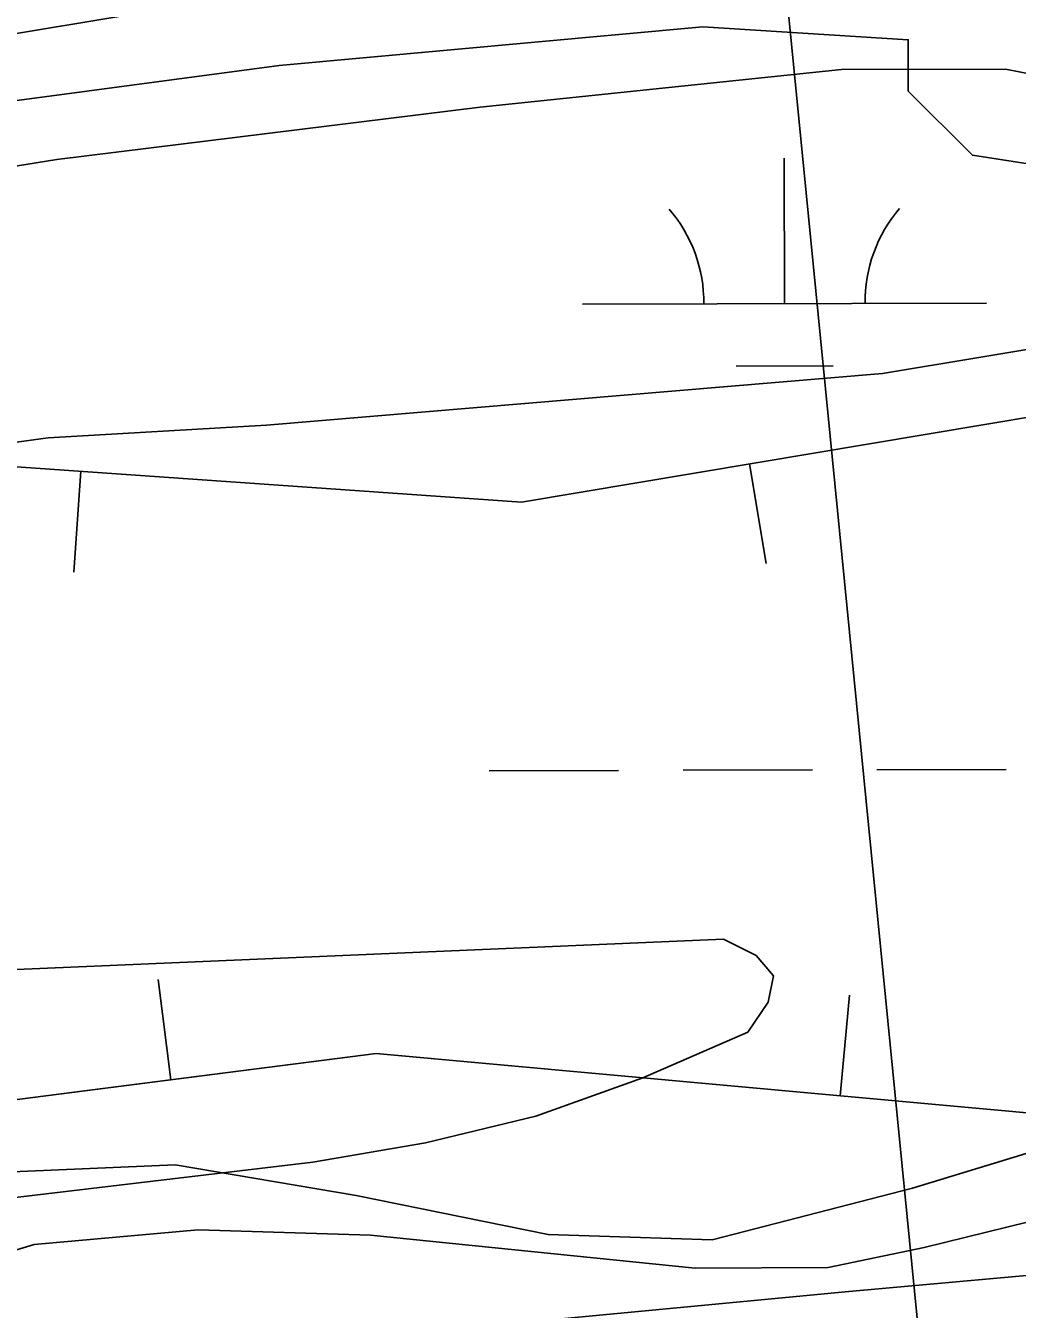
# Model space of a CAD drawing. Extents: x 3355677 to 3393573, y 612928 to 638357.
# Drawn here: x 3362749.7 to 3362995.3, y 624802.2 to 625120 of the extents above; entities that cross this region are included whole.
import ezdxf

# ---------------------------------------------------------------- set-up
doc = ezdxf.new("R2010")
doc.units = 0
for name, color, linetype in [('V-BORW-LINE', 7, 'Continuous'), ('V-LEVE-TOET', 7, 'Continuous'), ('V-RIVR-RANG', 7, 'Continuous'), ('V-SITE-VEGE', 7, 'Continuous'), ('V-TOPO-MAJR', 7, 'Continuous'), ('V-TOPO-MINR', 7, 'Continuous'), ('V-WETL-SWMP', 7, 'Continuous')]:
    doc.layers.add(name, color=color, linetype=linetype)

msp = doc.modelspace()

# ---------------------------------------------------------------- linework, layer by layer
at = {"layer": 'V-BORW-LINE'}
for p, q in [((3362928.91, 625011.51), (3362933.04, 624986.85)), ((3362763.36, 625009.67), (3362761.62, 624984.73)), ((3362785.68, 624859.05), (3362782.5, 624883.85)), ((3362951.38, 624855.08), (3362953.66, 624879.98))]:
    msp.add_line(p, q, dxfattribs=at)
for points in [[(3363467.02, 624927.35), (3363384.91, 624883.4), (3363288.31, 624867.19), (3363008.47, 624849.87), (3362836.5, 624865.56), (3362718.56, 624850.45), (3362656.99, 624819.93), (3362550.73, 624831.8), (3362401.38, 624839.31), (3362323.63, 624852.22), (3362261.75, 624851.98), (3362214.82, 624869.93), (3362304.56, 624932.34), (3362392.9, 624967.69), (3362617.51, 624972.25), (3362723.78, 625012.43), (3362872.44, 625002.06), (3363044.82, 625030.9), (3363198.05, 625038.47), (3363368.09, 625012.89), (3363449.54, 624974.26), (3363467.02, 624927.35)], [(3363381.53, 625006.52), (3363368.09, 625012.89), (3363198.05, 625038.47), (3363044.82, 625030.9), (3362872.44, 625002.06), (3362723.78, 625012.43), (3362617.51, 624972.25), (3362392.9, 624967.69), (3362304.56, 624932.34), (3362214.82, 624869.93), (3362261.75, 624851.98), (3362323.63, 624852.22), (3362401.38, 624839.31), (3362479.21, 624835.39)], [(3362758.46, 624855.57), (3362836.5, 624865.56), (3363008.47, 624849.87), (3363288.31, 624867.19), (3363335.93, 624875.18)]]:
    msp.add_lwpolyline(points, dxfattribs=at)
at = {"layer": 'V-LEVE-TOET'}
msp.add_lwpolyline([(3362360.25, 625056.96), (3362485.1, 625072.66), (3362633.65, 625098.2), (3362708.98, 625111.67), (3362794.76, 625125.86)], dxfattribs=at)
at = {"layer": 'V-RIVR-RANG'}
msp.add_line((3362932.02, 625189.56), (3363059.57, 623895.81), dxfattribs=at)
at = {"layer": 'V-SITE-VEGE'}
for p, q in [((3362972.16, 624817.51), (3362998.02, 624823.88)), ((3362751.84, 624818.29), (3362792.4, 624821.9)), ((3362792.4, 624821.9), (3362835.06, 624820.62)), ((3362835.06, 624820.62), (3362915.52, 624812.45)), ((3362716.9, 624807.7), (3362751.84, 624818.29)), ((3362948.39, 624812.55), (3362972.16, 624817.51)), ((3362915.52, 624812.45), (3362948.39, 624812.55))]:
    msp.add_line(p, q, dxfattribs=at)
msp.add_lwpolyline([(3362717.11, 625097.42), (3362583.58, 625068.81), (3362586.76, 625033.84), (3362561.33, 625008.41), (3362539.08, 624998.87), (3362513.64, 624995.69), (3362500.93, 624976.61), (3362529.54, 624963.9), (3362561.33, 624957.54), (3362596.3, 624967.08), (3362640.81, 624989.33), (3362685.32, 625008.41), (3362755.26, 625017.94), (3362809.3, 625021.12), (3362961.9, 625033.84), (3363057.27, 625049.73), (3363063.63, 625059.27), (3363025.48, 625081.52), (3362984.15, 625087.88), (3362968.26, 625103.78), (3362968.26, 625116.49), (3362917.39, 625119.67), (3362812.48, 625110.14)], close=True, dxfattribs=at)
at = {"layer": 'V-TOPO-MAJR'}
msp.add_lwpolyline([(3361557.25, 624631.72), (3361760.01, 624657.06), (3361797.35, 624661.79), (3361834.68, 624666.61), (3361871.99, 624671.54), (3361909.29, 624676.56), (3361962.94, 624683.87), (3362027.06, 624692.63), (3362091.17, 624701.41), (3362155.28, 624710.22), (3362219.38, 624719.06), (3362586.58, 624769.78), (3362610.68, 624772.95), (3362634.81, 624775.92), (3362658.97, 624778.58), (3362683.15, 624781.02), (3362953.57, 624806.65), (3363038.83, 624814.34), (3363124.13, 624821.52), (3363209.49, 624827.91), (3363294.89, 624833.79), (3363421.64, 624841.93)], dxfattribs=at)
at = {"layer": 'V-TOPO-MINR'}
for points in [[(3362876.05, 624850.09), (3362902.55, 624859.54), (3362928.5, 624870.86), (3362933.54, 624878.3), (3362934.84, 624884.79), (3362930.56, 624889.83), (3362922.54, 624893.9), (3362666.58, 624882.89)], [(3362637.21, 624816.84), (3362820.8, 624838.64), (3362848.7, 624843.43), (3362876.05, 624850.09)]]:
    msp.add_lwpolyline(points, dxfattribs=at)
at = {"layer": 'V-WETL-SWMP'}
for p, q in [((3362862.25, 625099.76), (3362951.75, 625109.1)), ((3362951.75, 625109.1), (3362992.31, 625109.21)), ((3362992.31, 625109.21), (3363020.31, 625103.7)), ((3362757.38, 625086.87), (3362862.25, 625099.76)), ((3362683.98, 625074.77), (3362757.38, 625086.87)), ((3362937.61, 625051.16), (3362937.52, 625087.16)), ((3362887.61, 625051.03), (3362987.61, 625051.29)), ((3362925.65, 625035.7), (3362949.65, 625035.76)), ((3362864.5, 624935.54), (3362896.5, 624935.62)), ((3362912.5, 624935.66), (3362944.5, 624935.75)), ((3362960.5, 624935.79), (3362992.5, 624935.87)), ((3362999.36, 624841.37), (3362969.31, 624832.19)), ((3362786.76, 624837.97), (3362734.31, 624835.72)), ((3362831.54, 624830.4), (3362786.76, 624837.97)), ((3362879.12, 624820.74), (3362831.54, 624830.4)), ((3362969.31, 624832.19), (3362919.69, 624819.46)), ((3362919.69, 624819.46), (3362879.12, 624820.74))]:
    msp.add_line(p, q, dxfattribs=at)
for centre, start, end in [((3362882.37, 625051.49), 359.3782, 40.9218), ((3362992.85, 625051.78), 139.3782, 180.9218)]:
    msp.add_arc(centre, 35.25, start, end, dxfattribs=at)

doc.saveas('drawing.dxf')
